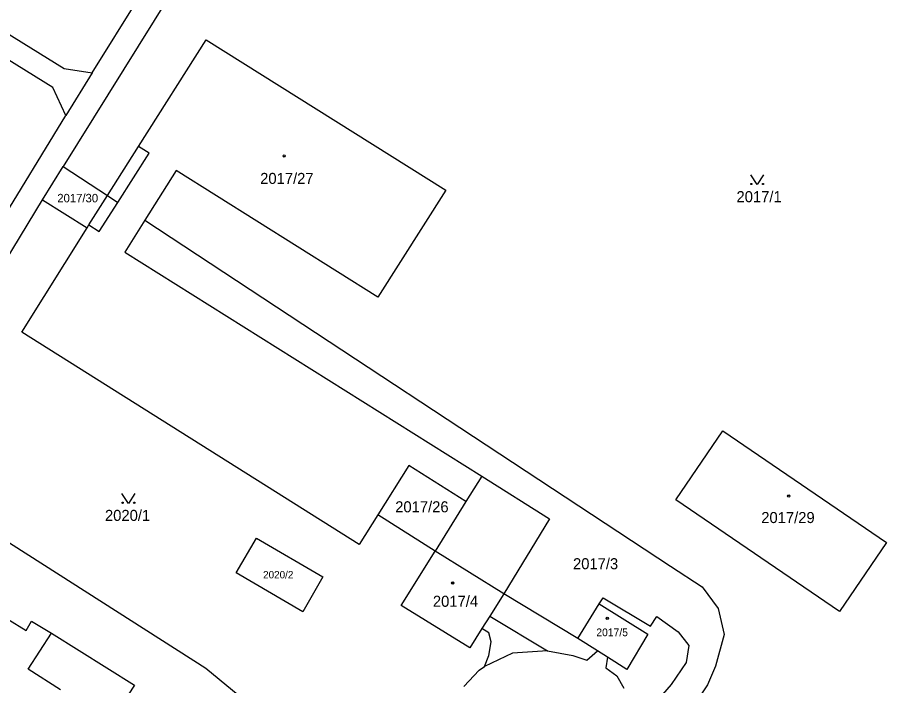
# Model space of a CAD drawing. Extents: x -593183 to -588034, y -1130415 to -1124994.
# Drawn here: x -590163.9 to -590030.1, y -1128792.3 to -1128689.4 of the extents above; entities that cross this region are included whole.
import ezdxf

# ---------------------------------------------------------------- set-up
doc = ezdxf.new("R2010")
doc.units = 0
for name, color, linetype in [('Vrstva 1', 7, 'Continuous'), ('Vrstva 18', 7, 'Continuous'), ('Vrstva 19', 7, 'Continuous'), ('Vrstva 25', 7, 'Continuous'), ('Vrstva 4', 7, 'Continuous')]:
    doc.layers.add(name, color=color, linetype=linetype)

msp = doc.modelspace()

# ---------------------------------------------------------------- linework, layer by layer
at = {"layer": 'Vrstva 1'}
for p, q in [((-590152.37, -1128697.98), (-590102.46, -1128617.57)), ((-590099, -1128619.58), (-590156.84, -1128712.36)), ((-590254.64, -1128636.52), (-590156.67, -1128697.31)), ((-590158.46, -1128700.2), (-590256.43, -1128639.41)), ((-590145.23, -1128709.32), (-590134.84, -1128692.9)), ((-590134.84, -1128692.9), (-590097.94, -1128716)), ((-590156.67, -1128697.31), (-590152.37, -1128697.98)), ((-590152.37, -1128697.98), (-590156.42, -1128704.51)), ((-590156.42, -1128704.51), (-590158.46, -1128700.2)), ((-590176, -1128736.49), (-590156.42, -1128704.51)), ((-590143.63, -1128710.34), (-590145.23, -1128709.32)), ((-590148.43, -1128717.9), (-590143.63, -1128710.34)), ((-590160, -1128717.52), (-590156.84, -1128712.36)), ((-590156.84, -1128712.36), (-590150.02, -1128716.85)), ((-590139.45, -1128712.98), (-590144.26, -1128720.64)), ((-590108.4, -1128732.48), (-590139.45, -1128712.98)), ((-590097.94, -1128716), (-590108.4, -1128732.48)), ((-590172.84, -1128738.56), (-590160, -1128717.52)), ((-590160, -1128717.52), (-590153.17, -1128721.82)), ((-590150.02, -1128716.85), (-590148.43, -1128717.9)), ((-590151.29, -1128722.39), (-590148.43, -1128717.9)), ((-590153.17, -1128721.82), (-590152.89, -1128721.37)), ((-590152.89, -1128721.37), (-590151.29, -1128722.39)), ((-590144.26, -1128720.64), (-590147.36, -1128725.57)), ((-590144.26, -1128720.64), (-590063.41, -1128773.89)), ((-590163.22, -1128737.89), (-590153.17, -1128721.82)), ((-590147.36, -1128725.57), (-590092.41, -1128760.02)), ((-590111.31, -1128770.56), (-590163.22, -1128737.89)), ((-590062.58, -1128763.7), (-590055.32, -1128753.04)), ((-590055.32, -1128753.04), (-590030.13, -1128770.23)), ((-590103.67, -1128758.42), (-590108.43, -1128765.98)), ((-590094.87, -1128763.96), (-590103.67, -1128758.42)), ((-590092.41, -1128760.02), (-590094.87, -1128763.96)), ((-590092.41, -1128760.02), (-590082, -1128766.61)), ((-590179.08, -1128761.38), (-590134.88, -1128789.6)), ((-590094.87, -1128763.96), (-590099.62, -1128771.58)), ((-590037.4, -1128780.88), (-590062.58, -1128763.7)), ((-590108.43, -1128765.98), (-590111.31, -1128770.56)), ((-590099.62, -1128771.58), (-590108.43, -1128765.98)), ((-590082, -1128766.61), (-590089.05, -1128778.18)), ((-590130.23, -1128774.93), (-590127.11, -1128769.61)), ((-590127.11, -1128769.61), (-590116.89, -1128775.54)), ((-590030.13, -1128770.23), (-590037.4, -1128780.88)), ((-590104.85, -1128779.95), (-590099.62, -1128771.58)), ((-590119.98, -1128780.94), (-590130.23, -1128774.93)), ((-590063.41, -1128773.89), (-590058.53, -1128777.1)), ((-590116.89, -1128775.54), (-590119.98, -1128780.94)), ((-590058.53, -1128777.1), (-590056.07, -1128780.42)), ((-590089.05, -1128778.18), (-590091.19, -1128781.58)), ((-590077.66, -1128785.02), (-590089.05, -1128778.18)), ((-590094.26, -1128786.45), (-590104.85, -1128779.95)), ((-590077.66, -1128785.02), (-590074.35, -1128779.7)), ((-590074.35, -1128779.7), (-590066.88, -1128784.37)), ((-590056.07, -1128780.42), (-590055.13, -1128784.41)), ((-590091.19, -1128781.58), (-590092.4, -1128783.49)), ((-590092.4, -1128783.49), (-590094.26, -1128786.45)), ((-590091.32, -1128784.17), (-590092.4, -1128783.49)), ((-590090.97, -1128785.55), (-590091.32, -1128784.17)), ((-590066.88, -1128784.37), (-590070.1, -1128789.79)), ((-590055.13, -1128784.41), (-590056.44, -1128789.3)), ((-590091.34, -1128787.63), (-590090.97, -1128785.55)), ((-590074.63, -1128786.93), (-590077.66, -1128785.02)), ((-590073.07, -1128787.91), (-590074.63, -1128786.93)), ((-590092.01, -1128789.36), (-590091.34, -1128787.63)), ((-590073.07, -1128787.91), (-590073.35, -1128789.54)), ((-590070.1, -1128789.79), (-590073.07, -1128787.91)), ((-590134.88, -1128789.6), (-590114.83, -1128806.06)), ((-590095.2, -1128792.43), (-590092.83, -1128789.92)), ((-590092.83, -1128789.92), (-590092.01, -1128789.36)), ((-590073.35, -1128789.54), (-590071.65, -1128790.8)), ((-590056.44, -1128789.3), (-590057.7, -1128792.15)), ((-590071.65, -1128790.8), (-590070.59, -1128792.7)), ((-590057.7, -1128792.15), (-590070.67, -1128811.56))]:
    msp.add_line(p, q, dxfattribs=at)
at = {"layer": 'Vrstva 25'}
for points in [[(-590049.05, -1128713.67), (-590050.05, -1128715.17), (-590051.05, -1128713.67)], [(-590145.8, -1128762.73), (-590146.8, -1128764.23), (-590147.8, -1128762.73)]]:
    msp.add_lwpolyline(points, dxfattribs=at)
for centre, radius in [((-590122.84, -1128710.74), 0.175), ((-590122.84, -1128710.74), 0.15), ((-590050.95, -1128715.07), 0.1), ((-590049.15, -1128715.07), 0.1), ((-590045.19, -1128763.11), 0.175), ((-590045.19, -1128763.11), 0.15), ((-590147.7, -1128764.13), 0.1), ((-590145.9, -1128764.13), 0.1), ((-590096.9, -1128776.49), 0.175), ((-590096.9, -1128776.49), 0.15), ((-590073.11, -1128781.94), 0.175), ((-590073.11, -1128781.94), 0.15)]:
    msp.add_circle(centre, radius, dxfattribs=at)
at = {"layer": 'Vrstva 4'}
for p, q in [((-590150.02, -1128716.85), (-590145.23, -1128709.32)), ((-590152.89, -1128721.37), (-590150.02, -1128716.85)), ((-590089.05, -1128778.18), (-590099.62, -1128771.58)), ((-590074.35, -1128779.7), (-590073.77, -1128778.77)), ((-590073.77, -1128778.77), (-590066.48, -1128783.13)), ((-590091.19, -1128781.58), (-590082.33, -1128786.91)), ((-590066.48, -1128783.13), (-590065.5, -1128781.62)), ((-590065.5, -1128781.62), (-590062.19, -1128784.02)), ((-590165.37, -1128782.04), (-590162.56, -1128783.79)), ((-590162.56, -1128783.79), (-590161.7, -1128782.34)), ((-590161.7, -1128782.34), (-590158.64, -1128784.19)), ((-590162.24, -1128789.74), (-590158.64, -1128784.19)), ((-590158.64, -1128784.19), (-590145.87, -1128792.2)), ((-590062.19, -1128784.02), (-590060.57, -1128786.11)), ((-590082.33, -1128786.91), (-590087.68, -1128787.29)), ((-590082.33, -1128786.91), (-590078.43, -1128787.67)), ((-590076.24, -1128788.38), (-590074.63, -1128786.93)), ((-590060.57, -1128786.11), (-590060.97, -1128788.72)), ((-590087.68, -1128787.29), (-590092.01, -1128789.36)), ((-590078.43, -1128787.67), (-590076.24, -1128788.38)), ((-590157.23, -1128792.91), (-590162.24, -1128789.74)), ((-590060.97, -1128788.72), (-590063.29, -1128792.11)), ((-590145.87, -1128792.2), (-590146.84, -1128793.69)), ((-590063.29, -1128792.11), (-590065.97, -1128795.18))]:
    msp.add_line(p, q, dxfattribs=at)

# ---------------------------------------------------------------- texts
at = {"layer": 'Vrstva 18'}
for s, height, p in [('2017/1', 1.7, (-590053.23, -1128717.87)), ('2017/30', 1.3, (-590157.75, -1128717.89)), ('2017/26', 1.7, (-590105.75, -1128765.61)), ('2020/1', 1.7, (-590150.41, -1128766.93)), ('2017/3', 1.7, (-590078.39, -1128774.37)), ('2020/2', 1.14, (-590126.08, -1128775.78))]:
    msp.add_text(s, height=height, dxfattribs=at).set_placement(p)
at = {"layer": 'Vrstva 19'}
for s, height, p in [('2017/27', 1.7, (-590126.53, -1128715.06)), ('2017/29', 1.7, (-590049.42, -1128767.26)), ('2017/4', 1.7, (-590099.95, -1128780.15)), ('2017/5', 1.19, (-590074.8, -1128784.68))]:
    msp.add_text(s, height=height, dxfattribs=at).set_placement(p)

doc.saveas('drawing.dxf')
